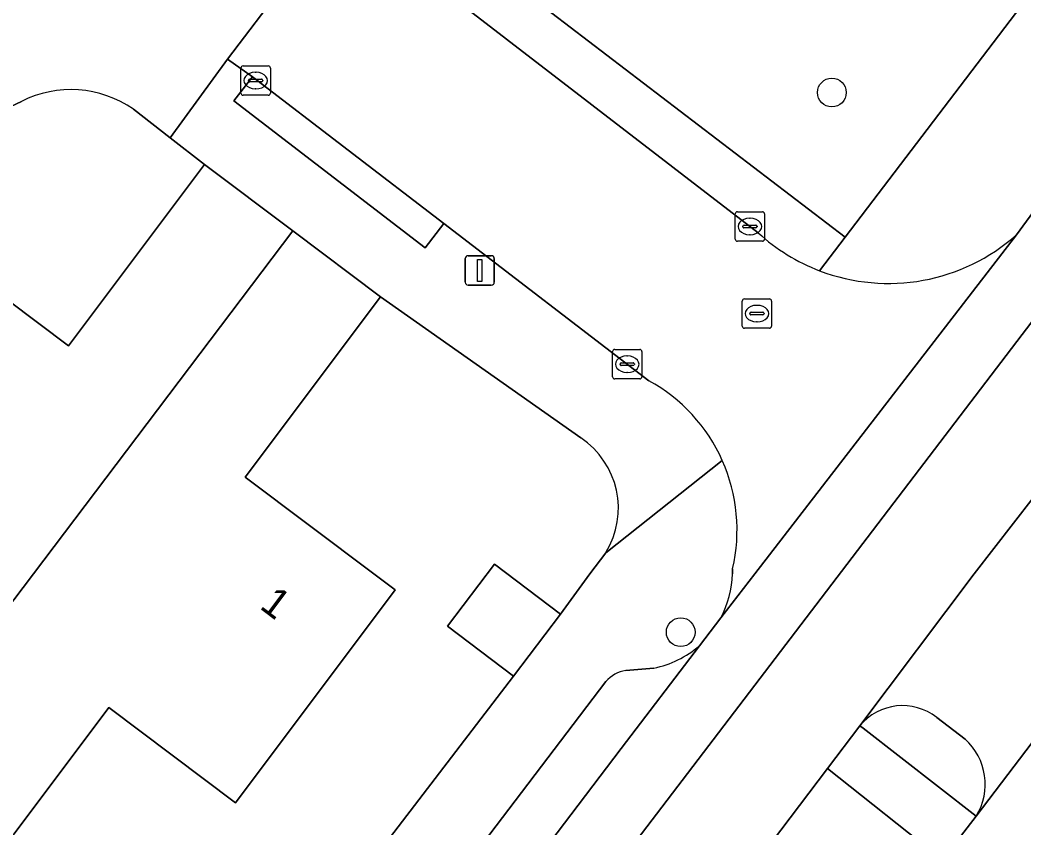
# Model space of a CAD drawing. Extents: x 158472 to 159562, y 388525 to 389606.
# Drawn here: x 158738.51 to 158772.64, y 388991.36 to 389018.81 of the extents above; entities that cross this region are included whole.
import ezdxf

# ---------------------------------------------------------------- set-up
doc = ezdxf.new("R2010")
doc.units = 0
for name, color, linetype in [('IMGEO_Berm_groen', 7, 'Continuous'), ('IMGEO_Boom', 7, 'Continuous'), ('IMGEO_Erf', 7, 'Continuous'), ('IMGEO_Groenvoorziening', 7, 'Continuous'), ('IMGEO_Kolk', 7, 'Continuous'), ('IMGEO_Lichtmast', 7, 'Continuous'), ('IMGEO_Pand', 7, 'Continuous'), ('IMGEO_Pand_nummerreeks', 7, 'Continuous'), ('IMGEO_Parkeervlak_open', 7, 'Continuous'), ('IMGEO_Rijbaan_lokaal_gesloten', 7, 'Continuous'), ('IMGEO_Rijbaan_lokaal_open', 7, 'Continuous'), ('IMGEO_Rioolput', 7, 'Continuous'), ('IMGEO_Verkeerseiland_open', 7, 'Continuous'), ('IMGEO_Voetpad_open', 7, 'Continuous')]:
    doc.layers.add(name, color=color, linetype=linetype)

msp = doc.modelspace()

# ---------------------------------------------------------------- linework, layer by layer
at = {"layer": 'IMGEO_Berm_groen'}
msp.add_lwpolyline([(158769.87, 388990.274), (158765.967, 388993.384), (158762.193, 388988.396), (158743.945, 388964.31), (158727.97, 388943.305), (158723.001, 388936.936), (158712.518, 388923.153), (158710.767, 388920.221), (158714.484, 388917.523), (158716.222, 388919.791)], close=True, dxfattribs=at)
at = {"layer": 'IMGEO_Boom'}
for centre in [(158766.114, 389016.353), (158760.974, 388998.012)]:
    msp.add_circle(centre, 0.489, dxfattribs=at)
at = {"layer": 'IMGEO_Erf'}
for points in [[(158738.552, 389016.051), (158727.129, 389010.69), (158711.965, 389003.575), (158704.348, 389000), (158690.257, 388993.388)], [(158732.958, 389000), (158733.869, 389001.213), (158733.606, 389001.411), (158729.608, 389004.414), (158731.727, 389007.235), (158729.16, 389009.164), (158731.846, 389012.74), (158734.413, 389010.812), (158735.01, 389011.606), (158740.151, 389007.745), (158744.781, 389013.909), (158743.609, 389014.817), (158742.361, 389015.783)], [(158757.574, 389004.614), (158750.765, 389009.414), (158746.163, 389003.286), (158750.537, 389000), (158751.266, 388999.452), (158745.829, 388992.213), (158741.521, 388995.449), (158734.905, 388986.641), (158734.824, 388986.533), (158735.427, 388986.076), (158733.826, 388983.966), (158732.588, 388984.905), (158731.422, 388983.368), (158729.069, 388980.266), (158730.314, 388979.322), (158728.878, 388977.43), (158727.278, 388975.32)], [(158739.383, 388983.04), (158743.09, 388980.515), (158750.106, 388989.756), (158755.282, 388996.514), (158753.041, 388998.214), (158754.644, 389000.327), (158756.885, 388998.627), (158757.883, 389000), (158758.425, 389000.715)]]:
    msp.add_lwpolyline(points, dxfattribs=at)
for centre, radius, start, end in [((158740.233, 389012.746), 3.708, 54.9831, 116.9675), ((158755.98, 389002.224), 2.873, 328.3239, 56.3008)]:
    msp.add_arc(centre, radius, start, end, dxfattribs=at)
at = {"layer": 'IMGEO_Groenvoorziening'}
msp.add_lwpolyline([(158750.354, 389023.821), (158766.566, 389011.438), (158784.307, 389034.728), (158767.926, 389046.996)], close=True, dxfattribs=at)
at = {"layer": 'IMGEO_Kolk'}
for p, q in [((158746.018, 389016.334), (158746.018, 389017.186)), ((158746.093, 389017.26), (158746.945, 389017.26)), ((158747.019, 389017.186), (158747.019, 389016.334)), ((158746.277, 389016.754), (158746.277, 389016.766)), ((158746.32, 389016.803), (158746.718, 389016.803)), ((158746.506, 389017.04), (158746.531, 389017.04)), ((158746.761, 389016.766), (158746.761, 389016.754)), ((158746.715, 389016.717), (158746.317, 389016.717)), ((158746.529, 389016.48), (158746.504, 389016.48)), ((158746.945, 389016.26), (158746.093, 389016.26)), ((158762.901, 389012.3), (158763.753, 389012.3)), ((158762.826, 389011.374), (158762.826, 389012.226)), ((158763.314, 389012.08), (158763.339, 389012.08)), ((158763.827, 389012.226), (158763.827, 389011.374)), ((158763.085, 389011.794), (158763.085, 389011.806)), ((158763.523, 389011.757), (158763.125, 389011.757)), ((158763.128, 389011.843), (158763.526, 389011.843)), ((158763.569, 389011.806), (158763.569, 389011.794)), ((158763.753, 389011.3), (158762.901, 389011.3)), ((158763.337, 389011.52), (158763.312, 389011.52)), ((158758.653, 389006.695), (158758.653, 389007.547)), ((158758.728, 389007.621), (158759.58, 389007.621)), ((158759.654, 389007.547), (158759.654, 389006.695)), ((158758.955, 389007.164), (158759.353, 389007.164)), ((158759.141, 389007.401), (158759.166, 389007.401)), ((158758.912, 389007.115), (158758.912, 389007.127)), ((158759.35, 389007.078), (158758.952, 389007.078)), ((158759.164, 389006.841), (158759.139, 389006.841)), ((158759.396, 389007.127), (158759.396, 389007.115)), ((158759.58, 389006.621), (158758.728, 389006.621))]:
    msp.add_line(p, q, dxfattribs=at)
for points in [[(158746.018, 389016.334), (158746.018, 389017.186)], [(158746.093, 389017.26), (158746.945, 389017.26)], [(158747.019, 389017.186), (158747.019, 389016.334)], [(158746.945, 389016.26), (158746.093, 389016.26)], [(158762.901, 389012.3), (158763.753, 389012.3)], [(158762.826, 389011.374), (158762.826, 389012.226)], [(158763.827, 389012.226), (158763.827, 389011.374)], [(158763.753, 389011.3), (158762.901, 389011.3)], [(158758.653, 389006.695), (158758.653, 389007.547)], [(158758.728, 389007.621), (158759.58, 389007.621)], [(158759.654, 389007.547), (158759.654, 389006.695)], [(158759.58, 389006.621), (158758.728, 389006.621)]]:
    msp.add_lwpolyline(points, dxfattribs=at)
for centre, radius, start, end in [((158746.095, 389017.184), 0.0765, 91.552, 178.448), ((158746.095, 389017.184), 0.0765, 91.552, 178.448), ((158746.943, 389017.184), 0.0765, 1.552, 88.448), ((158746.943, 389017.184), 0.0765, 1.552, 88.448), ((158746.317, 389016.763), 0.0403, 85.8775, 175.7526), ((158746.314, 389016.753), 0.0366, 178.938, 274.7102), ((158746.718, 389016.76), 0.043, 264.8664, 352.4533), ((158746.722, 389016.765), 0.0386, 1.7309, 96.639), ((158746.095, 389016.336), 0.0765, 181.552, 268.448), ((158746.095, 389016.336), 0.0765, 181.552, 268.448), ((158746.943, 389016.336), 0.0765, 271.552, 358.448), ((158746.943, 389016.336), 0.0765, 271.552, 358.448), ((158762.903, 389012.224), 0.0765, 91.552, 178.448), ((158762.903, 389012.224), 0.0765, 91.552, 178.448), ((158763.751, 389012.224), 0.0765, 1.552, 88.448), ((158763.751, 389012.224), 0.0765, 1.552, 88.448), ((158763.125, 389011.803), 0.0403, 85.8775, 175.7526), ((158763.122, 389011.793), 0.0366, 178.938, 274.7102), ((158763.526, 389011.8), 0.043, 264.8664, 352.4533), ((158763.53, 389011.805), 0.0386, 1.7309, 96.639), ((158762.903, 389011.376), 0.0765, 181.552, 268.448), ((158762.903, 389011.376), 0.0765, 181.552, 268.448), ((158763.751, 389011.376), 0.0765, 271.552, 358.448), ((158763.751, 389011.376), 0.0765, 271.552, 358.448), ((158758.73, 389007.545), 0.0765, 91.552, 178.448), ((158758.73, 389007.545), 0.0765, 91.552, 178.448), ((158759.578, 389007.545), 0.0765, 1.552, 88.448), ((158759.578, 389007.545), 0.0765, 1.552, 88.448), ((158758.952, 389007.124), 0.0403, 85.8775, 175.7526), ((158759.357, 389007.126), 0.0386, 1.7309, 96.639), ((158758.949, 389007.114), 0.0366, 178.938, 274.7102), ((158759.353, 389007.121), 0.043, 264.8664, 352.4533), ((158758.73, 389006.697), 0.0765, 181.552, 268.448), ((158758.73, 389006.697), 0.0765, 181.552, 268.448), ((158759.578, 389006.697), 0.0765, 271.552, 358.448), ((158759.578, 389006.697), 0.0765, 271.552, 358.448)]:
    msp.add_arc(centre, radius, start, end, dxfattribs=at)
for centre, major_axis, ratio, start_param, end_param in [((158746.505, 389016.76), (-0.387, 0.002), 0.722429, 4.712389, 7.853982), ((158746.53, 389016.76), (-0.39, 0.002), 0.717154, 1.570796, 4.712389), ((158763.313, 389011.8), (-0.387, 0.002), 0.722429, 4.712389, 7.853982), ((158763.338, 389011.8), (-0.39, 0.002), 0.717154, 1.570796, 4.712389), ((158759.14, 389007.121), (-0.387, 0.002), 0.722429, 4.712389, 7.853982), ((158759.165, 389007.121), (-0.39, 0.002), 0.717154, 1.570796, 4.712389)]:
    msp.add_ellipse(centre, major_axis=major_axis, ratio=ratio, start_param=start_param, end_param=end_param, dxfattribs=at)
at = {"layer": 'IMGEO_Lichtmast'}
for p, q in [((158753.643, 389009.907), (158753.643, 389010.707)), ((158753.643, 389010.707), (158753.643, 389009.907)), ((158753.743, 389010.807), (158754.533, 389010.807)), ((158754.533, 389010.807), (158753.743, 389010.807)), ((158754.633, 389010.707), (158754.633, 389009.907)), ((158754.633, 389009.907), (158754.633, 389010.707)), ((158754.533, 389009.807), (158753.743, 389009.807)), ((158753.743, 389009.807), (158754.533, 389009.807))]:
    msp.add_line(p, q, dxfattribs=at)
msp.add_lwpolyline([(158754.063, 389010.682), (158754.213, 389010.682), (158754.213, 389009.932), (158754.063, 389009.932), (158754.063, 389010.682)], dxfattribs=at)
for centre, start, end in [((158753.743, 389010.707), 90, 180), ((158753.743, 389010.707), 90, 180), ((158754.533, 389010.707), 0, 90), ((158754.533, 389010.707), 360, 90), ((158753.743, 389009.907), 180, 270), ((158753.743, 389009.907), 180, 270), ((158754.533, 389009.907), 270, 0), ((158754.533, 389009.907), 270, 0)]:
    msp.add_arc(centre, 0.1, start, end, dxfattribs=at)
at = {"layer": 'IMGEO_Pand'}
for points in [[(158747.786, 389011.652), (158744.781, 389013.909), (158740.151, 389007.745), (158735.01, 389011.606), (158734.413, 389010.812), (158731.846, 389012.74), (158729.16, 389009.164), (158731.727, 389007.235), (158729.608, 389004.414), (158733.606, 389001.411), (158733.869, 389001.213), (158732.958, 389000), (158727.301, 388992.469), (158731.072, 388989.581), (158738.963, 389000.001)], [(158747.786, 389011.652), (158738.963, 389000.001), (158731.072, 388989.581), (158734.905, 388986.641), (158741.521, 388995.449), (158745.829, 388992.213), (158751.266, 388999.452), (158750.537, 389000), (158746.163, 389003.286), (158750.765, 389009.414)], [(158756.885, 388998.627), (158754.644, 389000.327), (158753.041, 388998.214), (158755.282, 388996.514)]]:
    msp.add_lwpolyline(points, close=True, dxfattribs=at)
at = {"layer": 'IMGEO_Parkeervlak_open'}
for points in [[(158748.035, 388979.689), (158758.952, 388994.065), (158761.607, 388997.545)], [(158760.058, 388996.79), (158759.107, 388996.708)], [(158758.428, 388996.334), (158748.102, 388982.75)]]:
    msp.add_lwpolyline(points, dxfattribs=at)
for centre, radius, start, end in [((158759.325, 389000.261), 3.548, 281.9291, 310.0412), ((158759.245, 388995.654), 1.063, 97.4609, 140.232)]:
    msp.add_arc(centre, radius, start, end, dxfattribs=at)
at = {"layer": 'IMGEO_Rijbaan_lokaal_gesloten'}
for points in [[(158816.807, 389052.991), (158817.551, 389053.252), (158816.351, 389056.585), (158812.361, 389054.997), (158810.132, 389053.866), (158806.876, 389051.639), (158804.716, 389049.617), (158803.379, 389048.28), (158800.43, 389044.703), (158777.642, 389014.753), (158751.605, 388980.623), (158732.013, 388954.68), (158705.771, 388920.107), (158682.617, 388890.402), (158665.532, 388870.907), (158651.596, 388856.454)], [(158651.596, 388856.454), (158665.532, 388870.907), (158682.617, 388890.402), (158705.771, 388920.107), (158732.013, 388954.68), (158751.605, 388980.623), (158777.642, 389014.753), (158800.43, 389044.703), (158803.379, 389048.28), (158804.716, 389049.617), (158806.876, 389051.639), (158810.132, 389053.866)], [(158799.913, 389047.805), (158797.711, 389045.137), (158797.223, 389044.494), (158777.555, 389018.578), (158772.391, 389011.519), (158763.495, 389000), (158762.337, 388998.502), (158761.607, 388997.545), (158758.952, 388994.065), (158748.035, 388979.689), (158747.062, 388978.408), (158745.469, 388976.31), (158741.547, 388971.105), (158740.215, 388969.338), (158738.401, 388966.931), (158728.254, 388953.652), (158720.2, 388943.157), (158716.584, 388938.409), (158713.751, 388934.684), (158703.716, 388921.486), (158702.237, 388919.541)], [(158692.274, 388896.423), (158712.518, 388923.153), (158723.001, 388936.936), (158727.97, 388943.305), (158743.945, 388964.31), (158762.193, 388988.396), (158765.967, 388993.384), (158767.064, 388994.831), (158770.947, 389000), (158775.635, 389006.026), (158786.522, 389020.308), (158804.6, 389044.103)], [(158807.288, 389039.286), (158803.759, 389034.662), (158795.403, 389023.714), (158779.752, 389003.234), (158771.022, 388991.766), (158769.87, 388990.274), (158716.222, 388919.791), (158714.484, 388917.523), (158712.638, 388915.121), (158709.718, 388911.287), (158700.675, 388899.419)]]:
    msp.add_lwpolyline(points, dxfattribs=at)
at = {"layer": 'IMGEO_Rijbaan_lokaal_open'}
for points in [[(158763.612, 389011.582), (158749.395, 389022.527), (158745.559, 389017.491), (158746.41, 389016.891), (158752.918, 389011.898), (158759.889, 389006.559)], [(158762.337, 388998.502), (158763.495, 389000), (158772.391, 389011.519)], [(158775.635, 389006.026), (158770.947, 389000), (158767.064, 388994.831)], [(158771.022, 388991.766), (158779.752, 389003.234)], [(158762.736, 389000.168), (158762.736, 389000)], [(158769.68, 388995.111), (158770.644, 388994.379)]]:
    msp.add_lwpolyline(points, dxfattribs=at)
for centre, radius, start, end in [((158768.043, 389016.434), 6.571, 227.591, 249.0775), ((158768.036, 389016.425), 6.56, 249.1108, 311.5968), ((158757.108, 389001.493), 5.779, 23.9961, 61.2384), ((158757.104, 389001.489), 5.785, 346.8035, 24.0154), ((158759.337, 389000.103), 3.401, 331.9112, 358.2593), ((158768.514, 388993.645), 1.873, 51.4931, 140.7255), ((158769.264, 388992.845), 2.063, 328.4553, 48.0074)]:
    msp.add_arc(centre, radius, start, end, dxfattribs=at)
at = {"layer": 'IMGEO_Rioolput'}
for p, q in [((158763.064, 389008.415), (158763.064, 389009.267)), ((158763.139, 389009.341), (158763.991, 389009.341)), ((158764.065, 389009.267), (158764.065, 389008.415)), ((158763.366, 389008.884), (158763.764, 389008.884)), ((158763.552, 389009.121), (158763.577, 389009.121)), ((158763.323, 389008.835), (158763.323, 389008.847)), ((158763.761, 389008.798), (158763.363, 389008.798)), ((158763.575, 389008.561), (158763.55, 389008.561)), ((158763.807, 389008.847), (158763.807, 389008.835)), ((158763.991, 389008.341), (158763.139, 389008.341))]:
    msp.add_line(p, q, dxfattribs=at)
for points in [[(158763.064, 389008.415), (158763.064, 389009.267)], [(158763.139, 389009.341), (158763.991, 389009.341)], [(158764.065, 389009.267), (158764.065, 389008.415)], [(158763.991, 389008.341), (158763.139, 389008.341)]]:
    msp.add_lwpolyline(points, dxfattribs=at)
for centre, radius, start, end in [((158763.141, 389009.265), 0.0765, 91.552, 178.448), ((158763.141, 389009.265), 0.0765, 91.552, 178.448), ((158763.989, 389009.265), 0.0765, 1.552, 88.448), ((158763.989, 389009.265), 0.0765, 1.552, 88.448), ((158763.363, 389008.844), 0.0403, 85.8775, 175.7526), ((158763.768, 389008.846), 0.0386, 1.7309, 96.639), ((158763.36, 389008.834), 0.0366, 178.938, 274.7102), ((158763.764, 389008.841), 0.043, 264.8664, 352.4533), ((158763.141, 389008.417), 0.0765, 181.552, 268.448), ((158763.141, 389008.417), 0.0765, 181.552, 268.448), ((158763.989, 389008.417), 0.0765, 271.552, 358.448), ((158763.989, 389008.417), 0.0765, 271.552, 358.448)]:
    msp.add_arc(centre, radius, start, end, dxfattribs=at)
for centre, major_axis, ratio, start_param, end_param in [((158763.551, 389008.841), (-0.387, 0.002), 0.722429, 4.712389, 7.853982), ((158763.576, 389008.841), (-0.39, 0.002), 0.717154, 1.570796, 4.712389)]:
    msp.add_ellipse(centre, major_axis=major_axis, ratio=ratio, start_param=start_param, end_param=end_param, dxfattribs=at)
at = {"layer": 'IMGEO_Verkeerseiland_open'}
for points in [[(158770.644, 388994.379), (158769.68, 388995.111)], [(158767.064, 388994.831), (158767.173, 388994.747), (158771.022, 388991.766)]]:
    msp.add_lwpolyline(points, dxfattribs=at)
for centre, radius, start, end in [((158768.514, 388993.645), 1.873, 51.4931, 140.7255), ((158769.264, 388992.845), 2.063, 328.4553, 48.0074)]:
    msp.add_arc(centre, radius, start, end, dxfattribs=at)
at = {"layer": 'IMGEO_Voetpad_open'}
for points in [[(158804.846, 389058.527), (158801.295, 389055.812), (158797.969, 389052.399), (158787.267, 389038.677), (158784.307, 389034.728), (158766.566, 389011.438), (158765.697, 389010.296)], [(158742.361, 389015.783), (158743.609, 389014.817), (158745.559, 389017.491), (158749.395, 389022.527), (158750.354, 389023.821), (158767.926, 389046.996)], [(158750.354, 389023.821), (158749.395, 389022.527), (158763.612, 389011.582)], [(158765.697, 389010.296), (158766.566, 389011.438), (158750.354, 389023.821)], [(158772.391, 389011.519), (158777.555, 389018.578)], [(158752.918, 389011.898), (158752.285, 389011.073), (158745.777, 389016.066), (158746.41, 389016.891), (158745.559, 389017.491), (158743.609, 389014.817), (158744.781, 389013.909), (158747.786, 389011.652), (158750.765, 389009.414), (158757.574, 389004.614)], [(158603.002, 388969.004), (158600.876, 388971.386), (158599.538, 388970.215), (158598.936, 388969.698), (158601.535, 388966.825), (158608.557, 388958.887), (158623.539, 388965.148), (158628.277, 388967.141), (158633.535, 388969.353), (158636.325, 388970.661), (158645.827, 388974.583), (158690.257, 388993.388), (158704.348, 389000), (158711.965, 389003.575), (158727.129, 389010.69), (158738.552, 389016.051)], [(158759.889, 389006.559), (158752.918, 389011.898)], [(158762.388, 389003.843), (158758.425, 389000.715), (158757.883, 389000), (158756.885, 388998.627), (158755.282, 388996.514), (158750.106, 388989.756), (158743.09, 388980.515), (158739.383, 388983.04), (158713.131, 388948.486), (158711.912, 388946.881), (158690.981, 388919.332), (158688.881, 388916.431), (158681.727, 388907.247)], [(158758.425, 389000.715), (158762.388, 389003.843)], [(158762.736, 389000), (158762.736, 389000.168)], [(158761.607, 388997.545), (158762.337, 388998.502)], [(158759.107, 388996.708), (158760.058, 388996.79)], [(158748.102, 388982.75), (158758.428, 388996.334)]]:
    msp.add_lwpolyline(points, dxfattribs=at)
for points in [[(158752.918, 389011.898), (158746.41, 389016.891), (158745.777, 389016.066), (158752.285, 389011.073)], [(158767.173, 388994.747), (158767.064, 388994.831), (158765.967, 388993.384), (158769.87, 388990.274), (158771.022, 388991.766)]]:
    msp.add_lwpolyline(points, close=True, dxfattribs=at)
for centre, radius, start, end in [((158740.233, 389012.746), 3.708, 54.9831, 116.9675), ((158768.043, 389016.434), 6.571, 227.591, 249.0775), ((158768.036, 389016.425), 6.56, 249.1108, 311.5968), ((158757.108, 389001.493), 5.779, 23.9961, 61.2384), ((158755.98, 389002.224), 2.873, 328.3239, 56.3008), ((158757.104, 389001.489), 5.785, 346.8035, 24.0154), ((158759.337, 389000.103), 3.401, 331.9112, 358.2593), ((158759.325, 389000.261), 3.548, 281.9291, 310.0412), ((158759.245, 388995.654), 1.063, 97.4609, 140.232)]:
    msp.add_arc(centre, radius, start, end, dxfattribs=at)

# ---------------------------------------------------------------- texts
at = {"layer": 'IMGEO_Pand_nummerreeks'}
msp.add_text('1', height=1, rotation=323.0816, dxfattribs=at).set_placement((158746.616, 388998.844))

doc.saveas('drawing.dxf')
